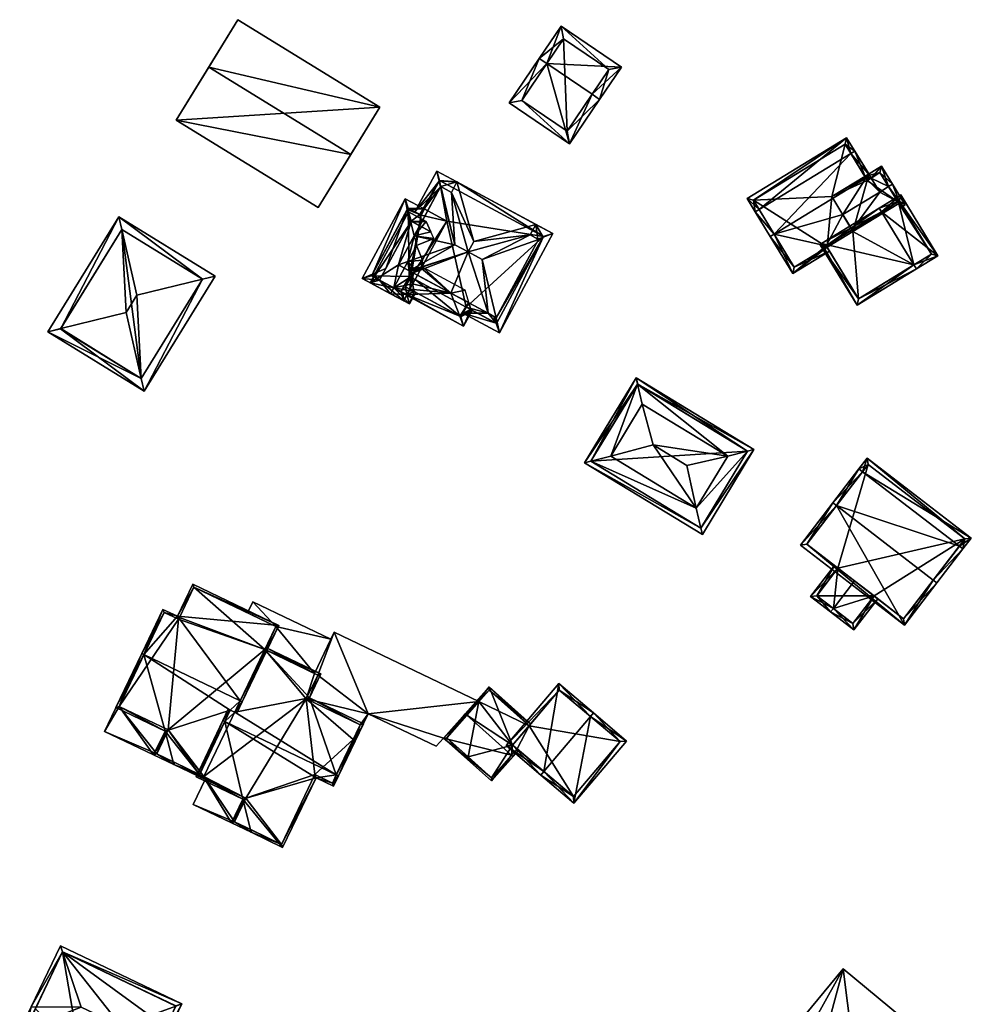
# Model space of a CAD drawing. Header units: inches. Extents: x 2685601 to 2690022, y 1235992 to 1239010.
# Tile 327 of 390: x 2689103 to 2689207, y 1238333 to 1238440. Entities that reach past the tile are written whole.
import ezdxf

# ---------------------------------------------------------------- set-up
doc = ezdxf.new("R2010")
doc.units = ezdxf.units.IN
doc.header["$MEASUREMENT"] = 0
doc.layers.add('Gebaeude Einzelhaus', color=10, linetype='Continuous')
doc.layers.add('Offenes Gebaeude', color=10, linetype='Continuous')

msp = doc.modelspace()

# ---------------------------------------------------------------- meshes
at = {"layer": 'Gebaeude Einzelhaus'}
mesh = msp.add_polyface(dxfattribs=at)
corners = [(2689142.42, 1238430.902, 529.994), (2689126.965, 1238440.412, 529.994), (2689123.799, 1238435.267, 534.248), (2689139.255, 1238425.757, 534.248), (2689120.248, 1238429.495, 529.643), (2689135.703, 1238419.985, 529.643), (2689126.965, 1238440.412, 518.313), (2689142.42, 1238430.902, 518.313), (2689120.248, 1238429.495, 518.313), (2689135.703, 1238419.985, 518.313)]
mesh.append_faces([[corners[k] for k in face] for face in [(2, 4, 3), (3, 4, 5), (0, 2, 3), (0, 1, 2)]], dxfattribs={"color": 13})
mesh.append_faces([[corners[k] for k in face] for face in [(8, 7, 9), (8, 6, 7), (3, 5, 0), (0, 5, 7), (7, 5, 9), (5, 4, 9), (9, 4, 8), (4, 6, 8), (2, 1, 4), (4, 1, 6), (1, 0, 6), (6, 0, 7)]], dxfattribs={"color": 41})
mesh = msp.add_polyface(dxfattribs=at)
corners = [(2689160.569, 1238435.637, 528.889), (2689159.741, 1238436.198, 528.889), (2689156.47, 1238431.373, 527.204), (2689163.054, 1238426.909, 527.204), (2689165.498, 1238432.295, 528.889), (2689166.325, 1238431.734, 528.889), (2689168.711, 1238435.255, 527.73), (2689162.128, 1238439.718, 527.73), (2689162.788, 1238428.298, 527.493), (2689157.859, 1238431.639, 527.493), (2689167.323, 1238434.989, 528.002), (2689162.394, 1238438.329, 528.003), (2689162.788, 1238428.298, 521.709), (2689167.323, 1238434.989, 521.709), (2689162.394, 1238438.329, 521.709), (2689157.859, 1238431.639, 521.709)]
mesh.append_faces([[corners[k] for k in face] for face in [(0, 9, 1), (11, 0, 1), (1, 9, 2), (10, 11, 7), (7, 11, 1), (6, 10, 7), (5, 8, 4), (4, 10, 5), (5, 10, 6), (9, 8, 3), (2, 9, 3), (3, 8, 5), (0, 7, 1), (5, 6, 4), (4, 6, 0), (0, 6, 7), (0, 3, 4), (4, 3, 5), (0, 2, 3), (0, 1, 2)]], dxfattribs={"color": 13})
mesh.append_faces([[corners[k] for k in face] for face in [(13, 12, 14), (14, 12, 15), (8, 9, 12), (12, 9, 15), (0, 15, 9), (0, 14, 15), (0, 11, 14), (11, 10, 14), (14, 10, 13), (10, 4, 13), (13, 4, 12), (12, 4, 8)]], dxfattribs={"color": 41})
mesh = msp.add_polyface(dxfattribs=at)
corners = [(2689195.871, 1238423.194, 533.279), (2689195.188, 1238423.363, 532.892), (2689195.241, 1238423.276, 532.971), (2689196.999, 1238424.469, 532.892), (2689195.444, 1238422.934, 533.279), (2689197.762, 1238422.261, 534.658), (2689196.799, 1238421.673, 534.658), (2689198.188, 1238422.521, 534.658), (2689198.925, 1238420.673, 533.347), (2689199.565, 1238420.266, 532.892), (2689199.28, 1238420.092, 532.892), (2689198.784, 1238420.587, 533.347), (2689193.802, 1238417.545, 533.348), (2689192.779, 1238419.219, 534.658), (2689196.833, 1238423.781, 533.28), (2689190.985, 1238415.825, 533.348), (2689185.308, 1238417.097, 536.051), (2689187.344, 1238412.804, 532.892), (2689191.079, 1238415.671, 533.226), (2689195.291, 1238423.192, 536.051), (2689195.871, 1238423.194, 535.85), (2689195.714, 1238423.451, 536.051), (2689184.881, 1238416.836, 536.051), (2689191.34, 1238415.244, 532.892), (2689194.086, 1238426.116, 533.629), (2689193.661, 1238425.856, 533.629), (2689183.679, 1238419.763, 533.629), (2689183.253, 1238419.503, 533.629), (2689193.201, 1238427.565, 532.892), (2689182.369, 1238420.95, 532.892), (2689187.51, 1238413.491, 533.226), (2689195.444, 1238422.934, 535.85), (2689195.241, 1238423.276, 535.976), (2689193.035, 1238426.878, 533.109), (2689183.056, 1238420.784, 533.109), (2689198.784, 1238420.587, 523.276), (2689196.833, 1238423.781, 523.276), (2689195.444, 1238422.934, 523.276), (2689195.241, 1238423.276, 523.276), (2689195.188, 1238423.363, 523.276), (2689198.878, 1238420.433, 523.276), (2689193.896, 1238417.39, 523.276), (2689191.59, 1238421.166, 523.276), (2689193.035, 1238426.878, 523.276), (2689183.056, 1238420.784, 523.276), (2689187.51, 1238413.491, 523.276), (2689191.079, 1238415.671, 523.276)]
mesh.append_faces([[corners[k] for k in face] for face in [(27, 16, 22), (27, 26, 16), (28, 34, 29), (29, 34, 27), (27, 34, 26), (24, 33, 28), (28, 33, 34), (24, 25, 33), (21, 32, 24), (24, 32, 25), (21, 19, 32), (20, 19, 21), (20, 31, 19), (23, 30, 18), (30, 22, 16), (23, 17, 30), (30, 17, 22), (26, 29, 27), (24, 28, 25), (25, 28, 26), (26, 28, 29), (16, 27, 22), (16, 26, 27), (21, 25, 19), (19, 25, 16), (16, 25, 26), (21, 24, 25), (18, 17, 23), (17, 16, 22), (19, 20, 21), (19, 6, 20), (16, 13, 19), (19, 13, 6), (18, 15, 17), (17, 15, 16), (16, 15, 13), (13, 15, 12), (5, 8, 11), (8, 9, 10), (5, 7, 8), (8, 7, 9), (1, 0, 2), (2, 0, 4), (3, 14, 1), (1, 14, 0), (3, 7, 14), (14, 7, 5), (11, 6, 12), (12, 6, 13), (8, 5, 11), (11, 5, 6), (8, 7, 5), (10, 9, 8), (8, 9, 7), (3, 5, 7), (3, 0, 5), (5, 0, 6), (0, 2, 4), (3, 1, 0), (0, 1, 2)]], dxfattribs={"color": 13})
mesh.append_faces([[corners[k] for k in face] for face in [(44, 46, 45), (43, 42, 44), (44, 42, 46), (46, 42, 41), (43, 39, 42), (30, 46, 18), (30, 45, 46), (26, 30, 16), (26, 45, 30), (26, 44, 45), (26, 34, 44), (34, 33, 44), (44, 33, 43), (32, 1, 25), (25, 1, 33), (33, 1, 43), (43, 1, 39), (32, 2, 1), (31, 32, 19), (31, 4, 32), (32, 4, 2), (20, 0, 31), (31, 0, 4), (20, 6, 0), (35, 37, 36), (37, 42, 38), (38, 42, 39), (35, 41, 37), (37, 41, 42), (35, 40, 41), (4, 37, 2), (2, 37, 38), (2, 38, 1), (1, 38, 39), (0, 37, 4), (14, 36, 0), (0, 36, 37), (36, 14, 35), (35, 14, 11), (11, 14, 5)]], dxfattribs={"color": 41})
mesh = msp.add_polyface(dxfattribs=at)
corners = [(2689145.18, 1238420.944, 526.889), (2689140.504, 1238412.263, 526.889), (2689141.608, 1238412.731, 527.238), (2689145.397, 1238419.764, 527.238), (2689143.064, 1238413.349, 527.698), (2689145.682, 1238418.208, 527.699), (2689147.252, 1238419.828, 526.889), (2689146.774, 1238419.234, 527.169), (2689146.896, 1238419.168, 527.169), (2689145.831, 1238418.484, 527.582), (2689146.94, 1238418.368, 527.424), (2689146.739, 1238417.995, 527.582), (2689142.391, 1238412.099, 527.169), (2689145.018, 1238409.831, 526.889), (2689144.713, 1238410.848, 527.169), (2689144.924, 1238410.735, 527.169), (2689145.343, 1238410.509, 526.908), (2689145.696, 1238411.089, 526.889), (2689145.665, 1238411.106, 526.908), (2689145.485, 1238419.928, 527.169), (2689141.52, 1238412.568, 527.169), (2689160.169, 1238416.761, 527.232), (2689159.61, 1238416.557, 527.413), (2689159.671, 1238416.524, 527.382), (2689155.084, 1238408.005, 527.381), (2689155.068, 1238407.398, 527.256), (2689154.815, 1238408.15, 527.521), (2689155.418, 1238406.358, 526.889), (2689161.229, 1238417.148, 526.889), (2689159.393, 1238418.135, 526.89), (2689158.783, 1238417.003, 527.413), (2689150.805, 1238422.761, 526.889), (2689148.875, 1238422.842, 527.232), (2689148.615, 1238423.941, 526.889), (2689149.033, 1238422.254, 527.413), (2689150.195, 1238421.628, 527.413), (2689149.02, 1238422.232, 527.423), (2689146.236, 1238419.524, 526.889), (2689151.44, 1238408.5, 526.889), (2689154.195, 1238408.484, 527.521), (2689151.81, 1238409.152, 527.256), (2689152.078, 1238409.624, 527.521), (2689159.393, 1238418.135, 528.805), (2689150.805, 1238422.761, 528.805), (2689152.635, 1238416.28, 531.713), (2689158.783, 1238417.003, 528.805), (2689152.025, 1238415.148, 531.713), (2689150.195, 1238421.628, 528.805), (2689145.679, 1238413.071, 528.805), (2689145.606, 1238413.11, 528.805), (2689146.026, 1238412.884, 528.805), (2689150.151, 1238410.661, 528.805), (2689154.195, 1238408.484, 528.805), (2689146.151, 1238416.903, 528.805), (2689144.445, 1238413.735, 528.805), (2689145.462, 1238414.098, 529.287), (2689150.58, 1238415.925, 531.713), (2689149.02, 1238422.231, 528.805), (2689153.536, 1238414.334, 531.713), (2689155.084, 1238408.005, 528.805), (2689159.671, 1238416.524, 528.805), (2689149.033, 1238422.254, 528.805), (2689152.3, 1238408.889, 527.256), (2689155.113, 1238407.374, 527.232), (2689160.213, 1238416.843, 527.194), (2689148.92, 1238422.925, 527.194), (2689146.896, 1238419.168, 527.232), (2689147.252, 1238419.828, 518.603), (2689146.896, 1238419.168, 518.603), (2689145.485, 1238419.928, 518.603), (2689141.52, 1238412.568, 518.603), (2689144.713, 1238410.848, 518.603), (2689145.601, 1238412.496, 518.603), (2689149.694, 1238418.513, 518.603), (2689145.768, 1238412.406, 518.603), (2689146.262, 1238412.14, 518.603), (2689145.606, 1238413.11, 527.521), (2689144.621, 1238413.641, 528.07), (2689144.445, 1238413.735, 528.07), (2689145.503, 1238413.166, 527.521), (2689145.98, 1238416.585, 528.179), (2689144.584, 1238413.993, 528.179), (2689155.113, 1238407.374, 518.603), (2689151.81, 1238409.152, 518.603), (2689160.213, 1238416.843, 518.603), (2689148.92, 1238422.925, 518.603)]
mesh.append_faces([[corners[k] for k in face] for face in [(7, 32, 66), (7, 37, 32), (32, 37, 33), (31, 65, 33), (33, 65, 32), (21, 64, 28), (28, 64, 31), (31, 64, 65), (27, 21, 28), (25, 63, 27), (27, 63, 21), (62, 38, 40), (62, 25, 38), (38, 25, 27), (61, 57, 56), (61, 56, 47), (46, 47, 56), (45, 58, 60), (45, 46, 58), (59, 60, 58), (54, 49, 55), (55, 49, 56), (46, 56, 49), (59, 58, 52), (52, 58, 46), (53, 56, 57), (53, 55, 56), (53, 54, 55), (52, 46, 51), (51, 46, 50), (50, 46, 48), (48, 46, 49), (44, 47, 46), (44, 43, 47), (45, 44, 46), (45, 42, 44), (42, 43, 44), (40, 39, 41), (39, 25, 26), (40, 38, 39), (39, 38, 25), (25, 38, 27), (36, 7, 10), (33, 37, 32), (32, 37, 36), (36, 37, 7), (34, 32, 36), (35, 31, 34), (34, 31, 32), (32, 31, 33), (29, 28, 31), (29, 21, 28), (29, 22, 21), (29, 30, 22), (21, 27, 28), (21, 24, 27), (27, 24, 25), (25, 24, 26), (21, 23, 24), (21, 22, 23), (13, 16, 17), (17, 16, 18), (13, 15, 16), (13, 14, 15), (1, 12, 13), (13, 12, 14), (2, 20, 1), (1, 20, 12), (0, 19, 3), (0, 6, 19), (19, 6, 7), (7, 6, 8), (0, 2, 1), (0, 3, 2), (13, 16, 15), (13, 17, 16), (16, 17, 18), (2, 12, 4), (12, 13, 14), (14, 13, 15), (2, 1, 12), (12, 1, 13), (7, 9, 10), (10, 9, 11), (7, 3, 9), (9, 3, 5), (8, 6, 7), (7, 6, 3), (3, 6, 0), (3, 4, 5), (0, 2, 3), (3, 2, 4), (0, 1, 2)]], dxfattribs={"color": 13})
mesh.append_faces([[corners[k] for k in face] for face in [(83, 84, 82), (83, 73, 84), (84, 73, 85), (85, 73, 67), (83, 75, 73), (66, 8, 7), (65, 6, 32), (32, 6, 66), (66, 6, 8), (65, 85, 6), (6, 85, 67), (65, 64, 85), (85, 64, 84), (21, 84, 64), (21, 82, 84), (21, 63, 82), (82, 62, 83), (83, 62, 40), (82, 63, 62), (62, 63, 25), (54, 81, 78), (53, 80, 54), (54, 80, 81), (53, 11, 80), (53, 10, 11), (53, 57, 10), (10, 57, 36), (57, 61, 36), (36, 61, 34), (34, 47, 35), (34, 61, 47), (45, 22, 30), (45, 60, 22), (22, 60, 23), (24, 23, 59), (59, 23, 60), (49, 79, 76), (49, 77, 79), (49, 54, 77), (77, 54, 78), (26, 52, 39), (24, 59, 26), (26, 59, 52), (42, 30, 29), (42, 45, 30), (76, 48, 49), (76, 50, 48), (41, 51, 76), (76, 51, 50), (39, 52, 41), (41, 52, 51), (43, 35, 47), (43, 31, 35), (29, 43, 42), (29, 31, 43), (74, 73, 75), (72, 68, 74), (74, 68, 73), (73, 68, 67), (72, 69, 68), (72, 70, 69), (72, 71, 70), (12, 71, 14), (12, 70, 71), (12, 20, 70), (3, 70, 2), (2, 70, 20), (3, 69, 70), (3, 19, 69), (7, 69, 19), (7, 68, 69), (7, 8, 68), (6, 68, 8), (6, 67, 68)]], dxfattribs={"color": 41})
mesh = msp.add_polyface(dxfattribs=at)
corners = [(2689197.014, 1238419.506, 535.734), (2689196.753, 1238419.933, 535.734), (2689190.46, 1238416.09, 533.682), (2689194.339, 1238409.374, 533.629), (2689190.339, 1238415.924, 533.629), (2689200.534, 1238413.74, 535.734), (2689200.794, 1238413.314, 535.734), (2689203.133, 1238414.743, 533.629), (2689199.091, 1238421.36, 533.629), (2689190.985, 1238415.825, 533.768), (2689194.505, 1238410.061, 533.768), (2689202.445, 1238414.909, 534.014), (2689198.925, 1238420.673, 534.013), (2689200.534, 1238413.74, 523.276), (2689194.505, 1238410.061, 523.276), (2689202.445, 1238414.909, 523.276), (2689198.925, 1238420.673, 523.276), (2689198.925, 1238420.673, 533.347), (2689198.784, 1238420.587, 533.347), (2689193.802, 1238417.545, 533.348), (2689198.784, 1238420.587, 523.276), (2689190.985, 1238415.825, 533.348), (2689191.079, 1238415.671, 533.226), (2689191.079, 1238415.671, 523.276), (2689198.878, 1238420.433, 523.276), (2689193.896, 1238417.39, 523.276)]
mesh.append_faces([[corners[k] for k in face] for face in [(7, 12, 8), (8, 12, 1), (1, 12, 0), (6, 11, 7), (7, 11, 12), (6, 5, 11), (4, 10, 3), (3, 10, 6), (6, 10, 5), (0, 9, 1), (1, 9, 2), (2, 9, 4), (4, 9, 10), (0, 8, 1), (6, 7, 5), (5, 7, 0), (0, 7, 8), (5, 3, 6), (0, 2, 5), (5, 2, 3), (3, 2, 4), (0, 1, 2)]], dxfattribs={"color": 13})
mesh.append_faces([[corners[k] for k in face] for face in [(16, 24, 20), (25, 14, 23), (24, 13, 25), (25, 13, 14), (16, 15, 24), (24, 15, 13), (14, 22, 23), (22, 9, 21), (14, 10, 22), (22, 10, 9), (9, 19, 21), (18, 16, 20), (18, 17, 16), (18, 12, 17), (9, 0, 19), (19, 0, 18), (18, 0, 12), (15, 17, 11), (11, 17, 12), (15, 16, 17), (11, 13, 15), (11, 10, 13), (13, 10, 14), (11, 5, 10)]], dxfattribs={"color": 41})
mesh = msp.add_polyface(dxfattribs=at)
corners = [(2689147.468, 1238418.454, 527.618), (2689145.526, 1238419.5, 527.618), (2689145.789, 1238418.407, 528.118), (2689146.151, 1238416.903, 528.805), (2689148.3, 1238416.603, 528.355), (2689146.405, 1238415.849, 529.287), (2689147.973, 1238417.33, 528.066), (2689146.147, 1238410.845, 527.761), (2689145.648, 1238409.493, 527.618), (2689146.325, 1238410.749, 527.618), (2689143.937, 1238411.266, 529.287), (2689143.581, 1238410.605, 529.287), (2689145.972, 1238411.677, 528.151), (2689145.805, 1238412.473, 528.525), (2689145.462, 1238414.098, 529.287), (2689146.202, 1238413.211, 528.525), (2689147.044, 1238414.271, 528.355), (2689146.9, 1238413.398, 528.151), (2689147.099, 1238413.768, 528.151), (2689147.132, 1238413.461, 528.027), (2689141.375, 1238411.794, 527.618), (2689144.445, 1238413.735, 528.805), (2689145.831, 1238418.484, 528.065), (2689142.391, 1238412.099, 528.117), (2689145.343, 1238410.509, 528.151), (2689147.043, 1238417.831, 527.582), (2689146.739, 1238417.995, 527.582), (2689145.831, 1238418.484, 527.582), (2689145.682, 1238418.208, 527.699), (2689143.064, 1238413.349, 527.698), (2689142.391, 1238412.099, 527.169), (2689144.713, 1238410.848, 527.169), (2689145.343, 1238410.509, 526.908), (2689144.713, 1238410.848, 518.603), (2689145.343, 1238410.509, 527.354), (2689145.343, 1238410.509, 518.603), (2689146.978, 1238413.544, 528.027), (2689145.665, 1238411.106, 518.603), (2689145.665, 1238411.106, 526.908), (2689145.665, 1238411.106, 527.762), (2689145.203, 1238411.356, 518.603), (2689145.601, 1238412.496, 518.603), (2689145.768, 1238412.406, 518.603)]
mesh.append_faces([[corners[k] for k in face] for face in [(18, 19, 17), (8, 7, 9), (11, 24, 8), (8, 24, 7), (7, 24, 12), (11, 10, 24), (20, 23, 11), (11, 23, 10), (1, 2, 20), (20, 2, 23), (0, 22, 1), (1, 22, 2), (0, 6, 22), (2, 21, 3), (21, 10, 14), (1, 20, 2), (2, 20, 21), (21, 20, 10), (10, 20, 11), (14, 16, 5), (5, 16, 4), (16, 17, 18), (18, 17, 19), (14, 15, 16), (16, 15, 17), (10, 13, 14), (14, 13, 15), (10, 12, 13), (10, 7, 12), (11, 8, 10), (10, 8, 7), (7, 8, 9), (0, 3, 6), (6, 3, 4), (4, 3, 5), (0, 2, 3), (0, 1, 2)]], dxfattribs={"color": 13})
mesh.append_faces([[corners[k] for k in face] for face in [(35, 40, 37), (40, 41, 42), (35, 33, 40), (40, 33, 41), (34, 39, 24), (24, 39, 12), (32, 38, 34), (34, 38, 39), (32, 37, 38), (32, 35, 37), (17, 36, 18), (32, 33, 35), (24, 31, 34), (34, 31, 32), (32, 31, 33), (31, 23, 30), (24, 10, 31), (31, 10, 23), (23, 29, 30), (28, 22, 27), (23, 2, 29), (29, 2, 28), (28, 2, 22), (22, 26, 27), (22, 25, 26), (22, 6, 25)]], dxfattribs={"color": 41})
mesh = msp.add_polyface(dxfattribs=at)
corners = [(2689114.009, 1238418.973, 524.336), (2689106.302, 1238406.478, 524.336), (2689107.685, 1238406.816, 525.143), (2689114.328, 1238417.585, 525.143), (2689114.798, 1238408.554, 529.291), (2689115.967, 1238410.449, 529.291), (2689123.099, 1238412.179, 525.14), (2689124.481, 1238412.514, 524.336), (2689116.774, 1238400.019, 524.336), (2689116.453, 1238401.404, 525.139), (2689123.105, 1238412.188, 525.132), (2689114.335, 1238417.597, 525.132), (2689107.678, 1238406.804, 525.132), (2689116.448, 1238401.395, 525.131), (2689114.335, 1238417.597, 517.053), (2689123.105, 1238412.188, 517.053), (2689107.678, 1238406.804, 517.053), (2689116.448, 1238401.395, 517.053)]
mesh.append_faces([[corners[k] for k in face] for face in [(7, 6, 10), (9, 6, 8), (13, 9, 8), (12, 13, 8), (8, 6, 7), (2, 12, 1), (1, 12, 8), (3, 2, 0), (11, 3, 0), (10, 11, 0), (7, 10, 0), (0, 2, 1), (9, 5, 4), (8, 6, 9), (9, 6, 5), (8, 7, 6), (1, 9, 2), (2, 9, 4), (1, 8, 9), (6, 3, 5), (7, 0, 6), (6, 0, 3), (3, 4, 5), (0, 2, 3), (3, 2, 4), (0, 1, 2)]], dxfattribs={"color": 13})
mesh.append_faces([[corners[k] for k in face] for face in [(14, 17, 16), (15, 17, 14), (6, 17, 15), (9, 17, 6), (13, 17, 9), (6, 15, 10), (16, 17, 12), (12, 17, 13), (14, 16, 2), (2, 16, 12), (3, 14, 2), (11, 14, 3), (15, 14, 10), (10, 14, 11)]], dxfattribs={"color": 41})
mesh = msp.add_polyface(dxfattribs=at)
corners = [(2689147.132, 1238413.461, 528.027), (2689150.151, 1238410.661, 528.805), (2689151.713, 1238410.994, 528.026), (2689146.9, 1238413.398, 528.151), (2689146.026, 1238412.884, 528.805), (2689146.978, 1238413.544, 528.027), (2689146.202, 1238413.211, 528.525), (2689145.679, 1238413.071, 528.805), (2689151.506, 1238407.096, 527.304), (2689152.471, 1238408.797, 527.143), (2689152.3, 1238408.889, 527.256), (2689151.098, 1238408.169, 527.756), (2689152.089, 1238409.644, 527.532), (2689145.343, 1238410.509, 527.354), (2689144.188, 1238411.053, 527.313), (2689144.221, 1238411.114, 527.354), (2689145.972, 1238411.677, 528.151), (2689145.665, 1238411.106, 527.762), (2689145.805, 1238412.473, 528.525), (2689151.216, 1238408.105, 527.678), (2689146.147, 1238410.845, 527.761), (2689145.665, 1238411.106, 526.908), (2689151.216, 1238408.105, 518.603), (2689145.665, 1238411.106, 518.603), (2689151.81, 1238409.152, 527.256), (2689152.078, 1238409.624, 527.521), (2689151.81, 1238409.152, 518.603), (2689145.203, 1238411.356, 518.603), (2689145.768, 1238412.406, 518.603), (2689146.262, 1238412.14, 518.603)]
mesh.append_faces([[corners[k] for k in face] for face in [(20, 13, 17), (13, 14, 15), (13, 8, 14), (20, 11, 13), (13, 11, 8), (4, 18, 7), (9, 19, 10), (10, 19, 12), (9, 8, 19), (19, 8, 11), (4, 7, 6), (16, 4, 18), (18, 4, 7), (13, 1, 17), (17, 1, 16), (16, 1, 4), (13, 11, 1), (13, 8, 11), (15, 14, 13), (13, 14, 8), (11, 12, 1), (1, 12, 2), (8, 10, 11), (11, 10, 12), (8, 9, 10), (4, 6, 7), (4, 3, 6), (3, 0, 5), (4, 1, 3), (3, 1, 0), (0, 1, 2)]], dxfattribs={"color": 13})
mesh.append_faces([[corners[k] for k in face] for face in [(23, 29, 22), (22, 29, 26), (23, 28, 29), (23, 27, 28), (24, 22, 26), (12, 19, 25), (25, 19, 24), (24, 19, 22), (22, 21, 23), (21, 20, 17), (21, 11, 20), (22, 19, 21), (21, 19, 11), (4, 6, 18)]], dxfattribs={"color": 41})
mesh = msp.add_polyface(dxfattribs=at)
corners = [(2689182.429, 1238393.479, 529.805), (2689170.3, 1238401.458, 529.573), (2689170.462, 1238400.76, 529.805), (2689183.123, 1238393.655, 529.573), (2689180.281, 1238392.933, 530.522), (2689170.964, 1238398.601, 530.522), (2689177.348, 1238385.126, 529.804), (2689177.51, 1238384.43, 529.573), (2689176.846, 1238387.286, 530.522), (2689164.688, 1238392.231, 529.573), (2689165.38, 1238392.407, 529.804), (2689167.529, 1238392.955, 530.522), (2689172.135, 1238394.184, 532.733), (2689175.821, 1238391.941, 532.733), (2689170.468, 1238400.77, 529.8), (2689182.435, 1238393.488, 529.8), (2689177.343, 1238385.118, 529.8), (2689165.375, 1238392.399, 529.8), (2689182.435, 1238393.488, 519.833), (2689170.468, 1238400.77, 519.833), (2689165.375, 1238392.399, 519.833), (2689177.343, 1238385.118, 519.833)]
mesh.append_faces([[corners[k] for k in face] for face in [(16, 6, 7), (17, 16, 9), (10, 17, 9), (9, 16, 7), (2, 10, 1), (14, 2, 1), (1, 10, 9), (6, 0, 3), (3, 0, 15), (15, 14, 3), (7, 6, 3), (3, 14, 1), (5, 11, 12), (13, 12, 8), (8, 12, 11), (4, 13, 8), (13, 4, 12), (12, 4, 5), (10, 8, 11), (10, 6, 8), (10, 9, 6), (6, 9, 7), (2, 11, 5), (2, 10, 11), (1, 9, 2), (2, 9, 10), (6, 0, 8), (8, 0, 4), (7, 3, 6), (6, 3, 0), (0, 2, 4), (4, 2, 5), (3, 1, 0), (0, 1, 2)]], dxfattribs={"color": 13})
mesh.append_faces([[corners[k] for k in face] for face in [(18, 21, 20), (18, 20, 19), (0, 21, 18), (6, 21, 0), (16, 21, 6), (0, 18, 15), (20, 21, 17), (17, 21, 16), (10, 20, 17), (19, 20, 2), (2, 20, 10), (14, 19, 2), (18, 19, 14), (15, 18, 14)]], dxfattribs={"color": 41})
mesh = msp.add_polyface(dxfattribs=at)
corners = [(2689192.107, 1238387.565, 534.273), (2689188.174, 1238383.27, 530.008), (2689199.496, 1238374.565, 530.008), (2689191.71, 1238387.87, 534.273), (2689202.637, 1238379.47, 534.273), (2689203.033, 1238379.165, 534.273), (2689194.939, 1238391.249, 530.798), (2689194.543, 1238391.554, 530.798), (2689205.469, 1238383.154, 530.798), (2689205.865, 1238382.849, 530.798), (2689206.771, 1238384.028, 530.008), (2689195.449, 1238392.733, 530.008), (2689188.875, 1238383.361, 530.375), (2689199.405, 1238375.266, 530.376), (2689206.07, 1238383.936, 530.274), (2689195.54, 1238392.031, 530.274), (2689199.405, 1238375.266, 519.126), (2689206.07, 1238383.936, 519.126), (2689195.54, 1238392.031, 519.126), (2689188.875, 1238383.361, 519.126), (2689194.053, 1238379.38, 527.457), (2689196.184, 1238377.742, 526.616), (2689192.262, 1238380.757, 526.641), (2689192.262, 1238380.757, 519.126), (2689196.184, 1238377.742, 519.126)]
mesh.append_faces([[corners[k] for k in face] for face in [(6, 0, 7), (15, 6, 7), (14, 15, 11), (11, 15, 7), (10, 14, 11), (9, 4, 8), (8, 14, 9), (9, 14, 10), (13, 4, 5), (5, 4, 9), (12, 13, 2), (2, 13, 5), (1, 12, 2), (0, 12, 3), (7, 0, 3), (3, 12, 1), (6, 11, 7), (9, 10, 8), (8, 10, 6), (6, 10, 11), (8, 4, 9), (9, 4, 5), (6, 0, 8), (8, 0, 4), (7, 3, 6), (6, 3, 0), (0, 2, 4), (4, 2, 5), (3, 1, 0), (0, 1, 2)]], dxfattribs={"color": 13})
mesh.append_faces([[corners[k] for k in face] for face in [(17, 23, 18), (18, 23, 19), (17, 24, 23), (17, 16, 24), (16, 21, 24), (22, 19, 23), (20, 12, 22), (22, 12, 19), (16, 13, 21), (21, 13, 20), (20, 13, 12), (6, 12, 0), (6, 19, 12), (6, 18, 19), (6, 15, 18), (15, 14, 18), (18, 14, 17), (14, 8, 17), (17, 8, 16), (16, 8, 13), (13, 8, 4)]], dxfattribs={"color": 41})
mesh = msp.add_polyface(dxfattribs=at)
corners = [(2689191.757, 1238376.394, 527.457), (2689194.053, 1238379.38, 527.457), (2689192.262, 1238380.757, 526.641), (2689189.265, 1238377.679, 526.46), (2689191.866, 1238381.061, 526.46), (2689191.453, 1238375.998, 527.457), (2689193.98, 1238374.054, 526.46), (2689196.581, 1238377.437, 526.46), (2689196.184, 1238377.742, 526.616), (2689189.966, 1238377.77, 526.641), (2689193.889, 1238374.755, 526.616), (2689189.966, 1238377.77, 519.126), (2689192.262, 1238380.757, 519.126), (2689193.889, 1238374.755, 519.126), (2689196.184, 1238377.742, 519.126)]
mesh.append_faces([[corners[k] for k in face] for face in [(6, 10, 7), (7, 10, 8), (6, 5, 10), (10, 5, 0), (4, 9, 3), (3, 9, 5), (5, 9, 0), (4, 2, 9), (6, 0, 5), (6, 8, 0), (0, 8, 1), (6, 7, 8), (0, 3, 5), (0, 2, 3), (3, 2, 4), (0, 1, 2)]], dxfattribs={"color": 13})
mesh.append_faces([[corners[k] for k in face] for face in [(12, 14, 11), (11, 14, 13), (13, 14, 10), (10, 14, 8), (10, 11, 13), (0, 9, 10), (10, 9, 11), (11, 2, 12), (11, 9, 2)]], dxfattribs={"color": 41})
mesh = msp.add_polyface(dxfattribs=at)
corners = [(2689116.732, 1238371.367, 529.133), (2689113.698, 1238365.619, 526.617), (2689119.045, 1238363.054, 526.617), (2689116.506, 1238371.475, 529.133), (2689119.996, 1238359.396, 525.498), (2689117.796, 1238360.451, 525.498), (2689122.801, 1238358.327, 525.595), (2689126.14, 1238365.32, 528.597), (2689122.743, 1238358.205, 525.542), (2689123.39, 1238357.768, 525.498), (2689123.439, 1238357.871, 525.542), (2689127.223, 1238366.336, 529.133), (2689126.625, 1238365.089, 528.597), (2689127.448, 1238366.228, 529.133), (2689126.85, 1238364.981, 528.597), (2689120.379, 1238375.536, 527.027), (2689131.431, 1238374.533, 525.498), (2689122.054, 1238379.029, 525.498), (2689118.814, 1238376.286, 527.027), (2689131.098, 1238374.415, 525.597), (2689122.171, 1238378.695, 525.597), (2689120.596, 1238375.414, 527.033), (2689120.545, 1238375.34, 527.068), (2689120.496, 1238375.203, 527.126), (2689118.931, 1238375.953, 527.126), (2689118.13, 1238360.569, 525.595), (2689114.031, 1238365.736, 526.714), (2689119.379, 1238363.171, 526.714), (2689120.596, 1238375.414, 516.198), (2689122.171, 1238378.695, 516.198), (2689120.545, 1238375.34, 516.198), (2689120.496, 1238375.203, 516.198), (2689118.931, 1238375.953, 516.198), (2689115.427, 1238368.647, 525.398), (2689115.427, 1238368.647, 525.498), (2689114.031, 1238365.736, 516.198), (2689114.031, 1238365.736, 525.398), (2689114.031, 1238365.736, 525.498), (2689119.379, 1238363.171, 525.498), (2689119.379, 1238363.171, 516.198), (2689119.379, 1238363.171, 525.398), (2689118.13, 1238360.569, 516.198), (2689118.13, 1238360.569, 525.398), (2689118.13, 1238360.569, 525.498), (2689120.104, 1238359.622, 525.398), (2689122.801, 1238358.327, 516.198), (2689120.104, 1238359.622, 525.498), (2689129.893, 1238371.903, 516.198), (2689131.098, 1238374.415, 522.281), (2689129.893, 1238371.903, 522.281), (2689131.098, 1238374.415, 516.198), (2689129.893, 1238371.903, 525.597), (2689131.098, 1238374.415, 522.381), (2689129.893, 1238371.903, 522.381), (2689128.011, 1238375.895, 522.281), (2689128.011, 1238375.895, 522.381), (2689123.273, 1238358.101, 516.198)]
mesh.append_faces([[corners[k] for k in face] for face in [(4, 8, 9), (9, 8, 10), (4, 6, 8), (4, 25, 6), (26, 3, 0), (26, 1, 3), (25, 2, 27), (27, 2, 26), (26, 2, 1), (4, 5, 25), (25, 5, 2), (11, 13, 12), (12, 13, 14), (15, 24, 18), (18, 24, 3), (3, 24, 0), (15, 23, 24), (15, 22, 23), (15, 21, 22), (16, 20, 17), (17, 20, 15), (15, 20, 21), (16, 19, 20), (16, 13, 19), (19, 13, 11), (0, 18, 3), (11, 15, 0), (0, 15, 18), (13, 16, 11), (11, 16, 15), (15, 16, 17), (11, 12, 13), (13, 12, 14), (0, 7, 11), (11, 7, 12), (8, 9, 10), (6, 4, 8), (8, 4, 9), (0, 2, 7), (7, 2, 6), (6, 2, 4), (4, 2, 5), (3, 1, 0), (0, 1, 2)]], dxfattribs={"color": 13})
mesh.append_faces([[corners[k] for k in face] for face in [(39, 45, 41), (39, 56, 45), (39, 47, 56), (47, 29, 50), (47, 28, 29), (39, 31, 47), (47, 31, 28), (28, 31, 30), (39, 35, 31), (31, 35, 32), (50, 54, 48), (55, 19, 52), (54, 20, 55), (55, 20, 19), (50, 29, 54), (54, 29, 20), (19, 51, 52), (52, 51, 53), (19, 11, 51), (51, 11, 12), (50, 48, 47), (47, 48, 49), (41, 44, 42), (46, 25, 43), (44, 6, 46), (46, 6, 25), (41, 45, 44), (44, 45, 6), (25, 38, 43), (25, 27, 38), (39, 41, 40), (40, 41, 42), (35, 39, 36), (36, 39, 40), (27, 26, 38), (38, 26, 37), (26, 34, 37), (33, 35, 36), (33, 32, 35), (33, 24, 32), (26, 0, 34), (34, 0, 33), (33, 0, 24), (24, 23, 32), (32, 23, 31), (23, 22, 31), (31, 22, 30), (22, 21, 30), (30, 21, 28), (21, 20, 28), (28, 20, 29)]], dxfattribs={"color": 41})
mesh = msp.add_polyface(dxfattribs=at)
corners = [(2689139.744, 1238362.02, 522.023), (2689140.284, 1238363.725, 522.023), (2689139.518, 1238362.128, 522.023), (2689141.144, 1238364.94, 522.023), (2689134.411, 1238366.541, 522.023), (2689149.333, 1238362.294, 522.023), (2689148.535, 1238361.396, 522.023), (2689153.195, 1238366.247, 522.023), (2689137.44, 1238373.804, 522.023), (2689135.656, 1238369.139, 522.023), (2689149.685, 1238362.314, 522.023), (2689151.906, 1238359.996, 522.023), (2689152.019, 1238360.231, 522.023), (2689135.288, 1238369.316, 522.023), (2689151.906, 1238359.996, 516.198), (2689149.333, 1238362.294, 516.198), (2689152.019, 1238360.231, 516.198), (2689137.44, 1238373.804, 516.198), (2689153.195, 1238366.247, 516.198), (2689135.288, 1238369.316, 516.198), (2689139.518, 1238362.128, 516.198), (2689139.744, 1238362.02, 516.198), (2689141.144, 1238364.94, 516.198), (2689148.535, 1238361.396, 516.198), (2689140.284, 1238363.725, 516.198), (2689134.411, 1238366.541, 516.198), (2689135.656, 1238369.139, 516.198), (2689149.685, 1238362.314, 516.198)]
mesh.append_faces([[corners[k] for k in face] for face in [(9, 8, 13), (10, 11, 12), (7, 5, 10), (10, 5, 11), (4, 3, 9), (9, 3, 8), (8, 3, 7), (7, 3, 5), (5, 3, 6), (4, 1, 3), (3, 1, 0), (0, 1, 2)]], dxfattribs={"color": 13})
mesh.append_faces([[corners[k] for k in face] for face in [(15, 27, 14), (14, 27, 16), (15, 18, 27), (17, 26, 19), (24, 21, 20), (23, 22, 15), (15, 22, 18), (18, 22, 17), (17, 22, 26), (26, 22, 25), (25, 22, 24), (24, 22, 21), (5, 6, 15), (15, 6, 23), (6, 3, 23), (23, 3, 22), (3, 0, 22), (22, 0, 21), (21, 0, 20), (20, 0, 2), (17, 19, 8), (8, 19, 13), (17, 7, 18), (17, 8, 7), (12, 11, 16), (16, 11, 14), (11, 5, 14), (14, 5, 15)]], dxfattribs={"color": 41})
mesh = msp.add_polyface(dxfattribs=at)
corners = [(2689125.559, 1238364.102, 529.133), (2689122.409, 1238358.088, 526.575), (2689127.489, 1238355.65, 526.575), (2689125.334, 1238364.21, 529.133), (2689128.393, 1238352.049, 525.498), (2689126.254, 1238353.074, 525.498), (2689131.835, 1238350.396, 525.498), (2689135.47, 1238357.975, 528.667), (2689137.677, 1238358.29, 529.133), (2689137.368, 1238357.066, 528.667), (2689137.903, 1238358.181, 529.133), (2689140.618, 1238363.843, 526.642), (2689134.745, 1238366.659, 526.642), (2689129.893, 1238371.903, 525.597), (2689135.99, 1238369.256, 525.498), (2689126.625, 1238365.089, 528.597), (2689130.001, 1238372.128, 525.498), (2689126.14, 1238365.32, 528.597), (2689125.915, 1238365.428, 528.597), (2689140.284, 1238363.725, 526.741), (2689134.411, 1238366.541, 526.742), (2689135.656, 1238369.139, 525.597), (2689122.743, 1238358.205, 526.669), (2689127.823, 1238355.768, 526.67), (2689126.588, 1238353.191, 525.592), (2689131.718, 1238350.73, 525.592), (2689135.353, 1238358.309, 528.761), (2689137.25, 1238357.4, 528.761), (2689134.411, 1238366.541, 522.023), (2689140.284, 1238363.725, 522.023), (2689135.656, 1238369.139, 522.023), (2689135.288, 1238369.316, 522.381), (2689135.288, 1238369.316, 522.281), (2689135.288, 1238369.316, 522.023), (2689129.893, 1238371.903, 516.198), (2689135.288, 1238369.316, 516.198), (2689129.893, 1238371.903, 522.281), (2689129.893, 1238371.903, 522.381), (2689122.801, 1238358.327, 525.595), (2689122.743, 1238358.205, 525.542), (2689122.801, 1238358.327, 516.198), (2689122.743, 1238358.205, 516.198), (2689123.439, 1238357.871, 525.498), (2689123.439, 1238357.871, 525.398), (2689127.823, 1238355.768, 516.198), (2689127.823, 1238355.768, 525.398), (2689127.823, 1238355.768, 525.498), (2689126.588, 1238353.191, 516.198), (2689126.588, 1238353.191, 525.398), (2689126.588, 1238353.191, 525.498), (2689128.502, 1238352.273, 525.398), (2689131.718, 1238350.73, 516.198), (2689128.502, 1238352.273, 525.498), (2689135.353, 1238358.309, 516.198), (2689137.25, 1238357.4, 516.198), (2689139.518, 1238362.128, 522.023), (2689139.518, 1238362.128, 516.198), (2689134.411, 1238366.541, 516.198), (2689123.273, 1238358.101, 516.198), (2689135.656, 1238369.139, 516.198), (2689140.284, 1238363.725, 516.198)]
mesh.append_faces([[corners[k] for k in face] for face in [(7, 27, 9), (9, 27, 10), (10, 27, 8), (7, 26, 27), (4, 25, 6), (6, 25, 7), (7, 25, 26), (2, 24, 5), (5, 24, 4), (4, 24, 25), (2, 23, 24), (3, 22, 1), (1, 22, 2), (2, 22, 23), (3, 0, 22), (0, 3, 17), (17, 3, 18), (12, 21, 14), (14, 21, 16), (16, 21, 13), (12, 20, 21), (10, 19, 11), (11, 19, 12), (12, 19, 20), (10, 8, 19), (0, 17, 3), (3, 17, 18), (8, 15, 0), (0, 15, 17), (13, 14, 16), (8, 12, 15), (15, 12, 13), (13, 12, 14), (10, 11, 8), (8, 11, 12), (8, 9, 10), (0, 7, 8), (8, 7, 9), (0, 2, 7), (7, 2, 6), (6, 2, 4), (4, 2, 5), (3, 1, 0), (0, 1, 2)]], dxfattribs={"color": 13})
mesh.append_faces([[corners[k] for k in face] for face in [(56, 57, 60), (57, 35, 59), (57, 34, 35), (57, 58, 34), (58, 41, 40), (57, 44, 58), (58, 44, 41), (44, 51, 47), (56, 53, 57), (57, 53, 44), (44, 53, 51), (56, 54, 53), (19, 55, 29), (55, 54, 56), (55, 27, 54), (19, 8, 55), (55, 8, 27), (27, 26, 54), (54, 26, 53), (26, 25, 53), (53, 25, 51), (47, 50, 48), (52, 24, 49), (50, 25, 52), (52, 25, 24), (47, 51, 50), (50, 51, 25), (24, 46, 49), (24, 23, 46), (44, 47, 45), (45, 47, 48), (23, 42, 46), (43, 44, 45), (43, 41, 44), (42, 39, 43), (43, 39, 41), (23, 22, 42), (42, 22, 39), (39, 40, 41), (39, 38, 40), (38, 0, 17), (39, 22, 38), (38, 22, 0), (13, 31, 37), (32, 33, 36), (36, 33, 34), (34, 33, 35), (31, 30, 32), (32, 30, 33), (13, 21, 31), (31, 21, 30), (28, 21, 20), (28, 30, 21), (20, 19, 28), (28, 19, 29)]], dxfattribs={"color": 41})
mesh = msp.add_polyface(dxfattribs=at)
corners = [(2689165.332, 1238364.635, 531.104), (2689163.534, 1238355.21, 527.469), (2689169.258, 1238361.963, 527.469), (2689160.254, 1238358.646, 531.104), (2689159.93, 1238358.264, 531.104), (2689165.655, 1238365.016, 531.104), (2689161.878, 1238368.219, 527.469), (2689156.153, 1238361.466, 527.469), (2689168.553, 1238361.905, 527.854), (2689161.935, 1238367.514, 527.836), (2689156.858, 1238361.524, 527.836), (2689163.475, 1238355.915, 527.854), (2689168.553, 1238361.905, 516.198), (2689161.935, 1238367.514, 516.198), (2689158.647, 1238363.635, 522.597), (2689158.647, 1238363.635, 516.198), (2689156.858, 1238361.524, 523.716), (2689157.342, 1238361.114, 523.71), (2689163.475, 1238355.915, 516.198), (2689157.342, 1238361.114, 516.198), (2689156.858, 1238361.524, 516.198)]
mesh.append_faces([[corners[k] for k in face] for face in [(1, 11, 8), (3, 11, 4), (10, 3, 4), (4, 11, 1), (9, 10, 7), (7, 10, 4), (6, 9, 7), (0, 9, 5), (8, 0, 5), (5, 9, 6), (1, 8, 2), (2, 8, 5), (3, 7, 4), (5, 6, 0), (0, 6, 3), (3, 6, 7), (0, 2, 5), (4, 1, 3), (3, 1, 0), (0, 1, 2)]], dxfattribs={"color": 13})
mesh.append_faces([[corners[k] for k in face] for face in [(12, 15, 13), (15, 19, 20), (12, 18, 15), (15, 18, 19), (8, 11, 12), (12, 11, 18), (11, 17, 18), (18, 17, 19), (3, 10, 11), (11, 10, 17), (17, 10, 16), (10, 14, 16), (14, 13, 15), (10, 9, 14), (14, 9, 13), (9, 12, 13), (0, 8, 9), (9, 8, 12)]], dxfattribs={"color": 41})
mesh = msp.add_polyface(dxfattribs=at)
corners = [(2689156.739, 1238360.439, 524.075), (2689154.564, 1238357.625, 522.496), (2689156.925, 1238360.273, 524.075), (2689149.333, 1238362.294, 522.496), (2689151.88, 1238364.774, 524.075), (2689151.694, 1238364.94, 524.075), (2689157.342, 1238361.114, 523.71), (2689157.532, 1238360.953, 523.707), (2689156.858, 1238361.524, 523.716), (2689154.294, 1238367.854, 522.496), (2689158.647, 1238363.635, 522.597), (2689158.809, 1238363.825, 522.496), (2689149.685, 1238362.314, 522.607), (2689154.544, 1238357.978, 522.607), (2689154.314, 1238367.501, 522.597), (2689154.314, 1238367.501, 516.198), (2689158.647, 1238363.635, 516.198), (2689153.195, 1238366.247, 522.023), (2689149.685, 1238362.314, 522.023), (2689153.195, 1238366.247, 516.198), (2689152.019, 1238360.231, 522.023), (2689154.544, 1238357.978, 516.198), (2689152.019, 1238360.231, 516.198), (2689157.342, 1238361.114, 516.198), (2689156.858, 1238361.524, 516.198), (2689149.685, 1238362.314, 516.198)]
mesh.append_faces([[corners[k] for k in face] for face in [(14, 11, 10), (14, 9, 11), (14, 5, 9), (14, 4, 5), (2, 6, 7), (2, 0, 6), (3, 13, 1), (1, 13, 2), (2, 13, 0), (3, 12, 13), (3, 5, 12), (12, 5, 4), (4, 9, 5), (9, 10, 11), (0, 8, 4), (4, 8, 9), (9, 8, 10), (0, 6, 8), (0, 2, 6), (6, 2, 7), (3, 4, 5), (3, 0, 4), (3, 1, 0), (0, 1, 2)]], dxfattribs={"color": 13})
mesh.append_faces([[corners[k] for k in face] for face in [(19, 22, 25), (19, 24, 22), (22, 24, 21), (21, 24, 23), (15, 16, 19), (19, 16, 24), (13, 6, 0), (13, 23, 6), (13, 21, 23), (21, 20, 22), (20, 12, 18), (21, 13, 20), (20, 13, 12), (17, 15, 19), (17, 14, 15), (12, 4, 18), (18, 4, 17), (17, 4, 14), (15, 10, 16), (15, 14, 10)]], dxfattribs={"color": 41})
mesh = msp.add_polyface(dxfattribs=at)
corners = [(2689103.902, 1238330.691, 521.062), (2689103.223, 1238330.429, 520.838), (2689116.459, 1238324.116, 520.838), (2689116.236, 1238324.809, 521.062), (2689114.255, 1238330.956, 523.05), (2689109.925, 1238333.021, 523.05), (2689107.879, 1238339.029, 521.062), (2689107.648, 1238339.706, 520.838), (2689104.478, 1238333.06, 520.838), (2689120.884, 1238333.394, 520.838), (2689120.213, 1238333.147, 521.062), (2689103.889, 1238330.665, 521.05), (2689116.223, 1238324.783, 521.05), (2689120.218, 1238333.158, 521.057), (2689107.884, 1238339.04, 521.057), (2689107.884, 1238339.04, 512.536), (2689120.218, 1238333.158, 512.536), (2689104.929, 1238332.845, 520.838), (2689103.889, 1238330.665, 520.838), (2689104.929, 1238332.845, 512.536), (2689114.506, 1238325.602, 518.309), (2689116.223, 1238324.783, 518.309), (2689109.801, 1238327.846, 520.838), (2689109.801, 1238327.846, 512.536), (2689114.506, 1238325.602, 512.536), (2689119.115, 1238330.846, 518.309), (2689119.115, 1238330.846, 512.536), (2689116.223, 1238324.783, 512.536), (2689103.889, 1238330.665, 512.536)]
mesh.append_faces([[corners[k] for k in face] for face in [(9, 14, 7), (7, 14, 6), (9, 13, 14), (9, 10, 13), (2, 3, 9), (9, 3, 10), (0, 8, 6), (6, 8, 7), (0, 1, 8), (2, 12, 3), (0, 11, 1), (1, 11, 2), (2, 11, 12), (9, 6, 10), (10, 6, 4), (4, 6, 5), (9, 7, 6), (3, 10, 4), (2, 9, 3), (3, 9, 10), (6, 8, 5), (5, 8, 0), (0, 8, 1), (6, 7, 8), (0, 4, 5), (0, 3, 4), (0, 2, 3), (0, 1, 2)]], dxfattribs={"color": 13})
mesh.append_faces([[corners[k] for k in face] for face in [(15, 23, 19), (19, 23, 28), (15, 26, 23), (23, 26, 24), (24, 26, 27), (15, 16, 26), (16, 25, 26), (25, 3, 21), (21, 3, 12), (25, 10, 3), (16, 13, 25), (25, 13, 10), (22, 11, 18), (22, 12, 11), (24, 20, 23), (23, 20, 22), (22, 20, 12), (12, 20, 21), (17, 15, 19), (17, 6, 15), (15, 6, 14), (11, 0, 18), (18, 0, 17), (17, 0, 6), (14, 13, 15), (15, 13, 16)]], dxfattribs={"color": 41})
mesh = msp.add_polyface(dxfattribs=at)
corners = [(2689187.957, 1238319.131, 526.62), (2689192.827, 1238337.186, 526.62), (2689181.978, 1238324.081, 526.62), (2689203.218, 1238328.584, 526.62), (2689189.884, 1238312.477, 526.62), (2689185.472, 1238316.129, 526.62), (2689184.411, 1238322.067, 523.816), (2689181.978, 1238324.081, 512.683), (2689184.411, 1238322.067, 512.683), (2689187.957, 1238319.131, 523.816), (2689185.472, 1238316.129, 523.816), (2689189.884, 1238312.477, 523.816), (2689195.141, 1238318.827, 523.816), (2689203.218, 1238328.584, 512.683), (2689195.141, 1238318.827, 512.683), (2689192.827, 1238337.186, 512.683), (2689187.957, 1238319.131, 512.683), (2689189.884, 1238312.477, 512.683), (2689185.472, 1238316.129, 512.683)]
mesh.append_faces([[corners[k] for k in face] for face in [(3, 0, 4), (4, 0, 5), (3, 1, 0), (0, 1, 2)]], dxfattribs={"color": 13})
mesh.append_faces([[corners[k] for k in face] for face in [(16, 17, 18), (8, 14, 16), (16, 14, 17), (8, 15, 14), (14, 15, 13), (8, 7, 15), (2, 1, 7), (7, 1, 15), (1, 3, 15), (15, 3, 13), (13, 12, 14), (12, 4, 11), (13, 3, 12), (12, 3, 4), (4, 5, 11), (11, 5, 10), (5, 0, 10), (10, 0, 9), (0, 6, 9), (6, 7, 8), (0, 2, 6), (6, 2, 7)]], dxfattribs={"color": 41})
at = {"layer": 'Offenes Gebaeude'}
mesh = msp.add_polyface(dxfattribs=at)
corners = [(2689131.098, 1238374.415, 522.381), (2689128.589, 1238377.1, 522.381), (2689128.011, 1238375.895, 522.381), (2689137.07, 1238373.033, 522.381), (2689135.288, 1238369.316, 522.381), (2689129.893, 1238371.903, 522.381), (2689128.589, 1238377.1, 522.281), (2689137.07, 1238373.033, 522.281), (2689128.011, 1238375.895, 522.281), (2689135.288, 1238369.316, 522.281), (2689131.098, 1238374.415, 522.281), (2689129.893, 1238371.903, 522.281)]
mesh.append_faces([[corners[k] for k in face] for face in [(3, 0, 4), (4, 0, 5), (3, 1, 0), (0, 1, 2)]], dxfattribs={"color": 13})
mesh.append_faces([[corners[k] for k in face] for face in [(6, 10, 8), (10, 9, 11), (6, 7, 10), (10, 7, 9), (7, 3, 9), (9, 3, 4), (2, 1, 8), (8, 1, 6), (1, 3, 6), (6, 3, 7)]], dxfattribs={"color": 41})
mesh = msp.add_polyface(dxfattribs=at)
corners = [(2689114.031, 1238365.736, 525.498), (2689112.449, 1238363.015, 525.498), (2689117.796, 1238360.451, 525.498), (2689115.201, 1238368.755, 525.498), (2689118.13, 1238360.569, 525.498), (2689119.996, 1238359.396, 525.498), (2689119.379, 1238363.171, 525.498), (2689120.104, 1238359.622, 525.498), (2689115.427, 1238368.647, 525.498), (2689119.996, 1238359.396, 525.398), (2689112.449, 1238363.015, 525.398), (2689120.104, 1238359.622, 525.398), (2689115.201, 1238368.755, 525.398), (2689115.427, 1238368.647, 525.398), (2689114.031, 1238365.736, 525.398), (2689118.13, 1238360.569, 525.398), (2689119.379, 1238363.171, 525.398)]
mesh.append_faces([[corners[k] for k in face] for face in [(3, 0, 8), (4, 5, 7), (0, 2, 6), (6, 2, 4), (4, 2, 5), (3, 1, 0), (0, 1, 2)]], dxfattribs={"color": 13})
mesh.append_faces([[corners[k] for k in face] for face in [(9, 15, 11), (15, 14, 16), (14, 12, 13), (9, 10, 15), (15, 10, 14), (14, 10, 12), (1, 3, 10), (10, 3, 12), (12, 8, 13), (12, 3, 8), (9, 11, 5), (5, 11, 7), (10, 2, 1), (10, 9, 2), (2, 9, 5)]], dxfattribs={"color": 41})
mesh = msp.add_polyface(dxfattribs=at)
corners = [(2689123.39, 1238357.768, 525.498), (2689122.095, 1238355.068, 525.498), (2689126.254, 1238353.074, 525.498), (2689126.588, 1238353.191, 525.498), (2689128.393, 1238352.049, 525.498), (2689127.823, 1238355.768, 525.498), (2689128.502, 1238352.273, 525.498), (2689123.439, 1238357.871, 525.498), (2689128.394, 1238352.048, 525.398), (2689122.095, 1238355.068, 525.398), (2689128.502, 1238352.273, 525.398), (2689123.439, 1238357.871, 525.398), (2689126.588, 1238353.191, 525.398), (2689127.823, 1238355.768, 525.398)]
mesh.append_faces([[corners[k] for k in face] for face in [(0, 5, 7), (3, 4, 6), (0, 2, 5), (5, 2, 3), (3, 2, 4), (0, 1, 2)]], dxfattribs={"color": 13})
mesh.append_faces([[corners[k] for k in face] for face in [(8, 12, 10), (12, 11, 13), (8, 9, 12), (12, 9, 11), (9, 0, 11), (11, 0, 7), (9, 1, 0), (8, 10, 4), (4, 10, 6), (9, 2, 1), (9, 8, 2), (2, 8, 4)]], dxfattribs={"color": 41})

doc.saveas('drawing.dxf')
